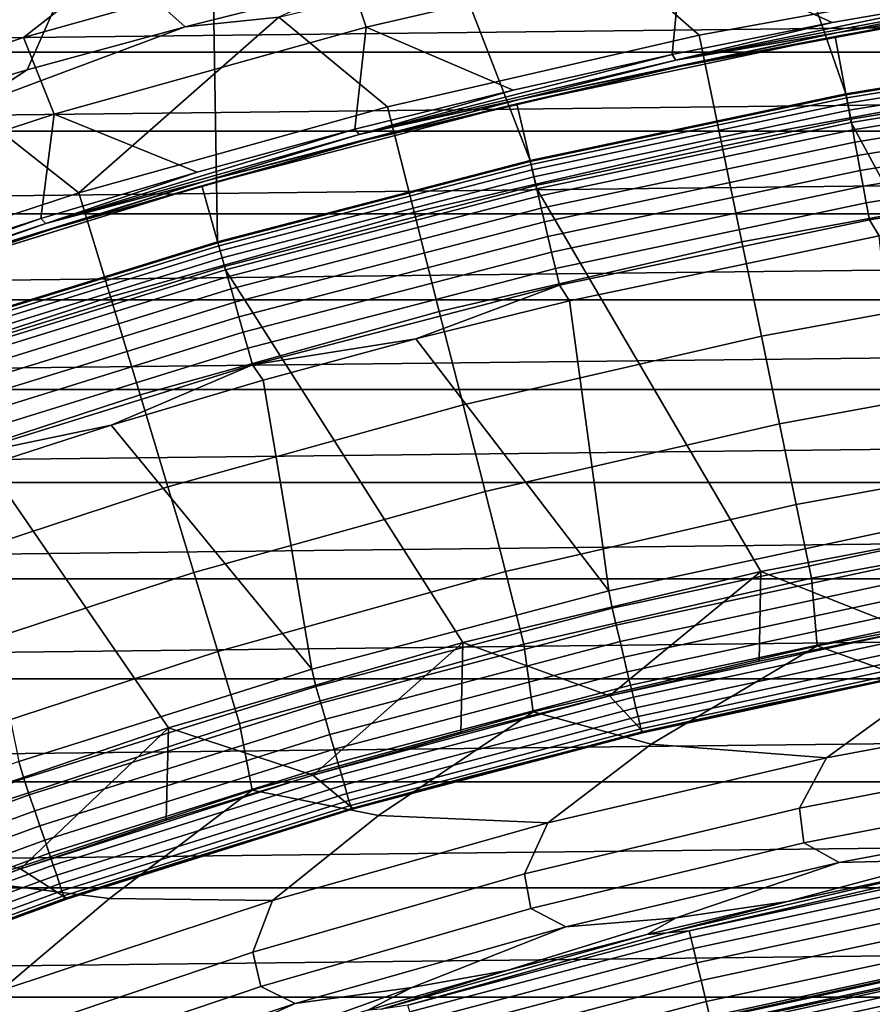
# Model space of a CAD drawing. Header units: metres. Extents: x -109 to 109, y -342 to 66.
# Tile 329 of 512: x -7.25 to -4.32, y 20.47 to 23.85. Entities that reach past the tile are written whole.
import ezdxf

# ---------------------------------------------------------------- set-up
doc = ezdxf.new("R2010")
doc.units = ezdxf.units.M
doc.layers.add('solid_K_24_62_16_000B91', color=7, linetype='CONTINUOUS')

msp = doc.modelspace()

# ---------------------------------------------------------------- linework, layer by layer
at = {"layer": 'solid_K_24_62_16_000B91'}
for points in [[(-3.315669, 23.769861, 31), (-4.239139, 26.752731, 31), (-5.435644, 26.5355, 31), (-4.41003, 23.591347, 31)], [(-4.41003, 23.591347, 31), (-5.435644, 26.5355, 31), (-6.621192, 26.264782, 31), (-5.494714, 23.362534, 31)], [(-6.567932, 23.083811, 31), (-6.621192, 26.264782, 31), (-7.7934, 25.941124, 31), (-7.62691, 22.75588, 31)], [(-6.567932, 23.083811, 31), (-5.494714, 23.362534, 31), (-6.621192, 26.264782, 31)], [(-8.082023, 24.192802, -21.916111), (-7.100851, 24.487267, -21.919735), (-7.021311, 24.127316, -22.233807), (-7.991947, 23.839247, -22.224888)], [(-5.641687, 24.449286, 41.055355), (-6.147325, 24.088646, 39.925716), (-7.234944, 23.784618, 39.925716), (-6.744432, 24.168344, 41.055355)], [(-7.021311, 24.127316, -22.233807), (-6.039281, 24.37826, -22.241505), (-6.133109, 23.958475, -22.537674), (-6.679476, 23.821684, -22.530844)], [(-6.147325, 24.088646, 39.925716), (-5.04702, 24.342968, 39.925716), (-4.973116, 24.070366, 38.807678), (-6.05745, 23.820614, 38.807678)], [(-3.832147, 23.991215, -22.877867), (-4.913613, 23.79328, -22.877867), (-5.283278, 24.115168, -22.569874), (-4.198576, 24.32748, -22.569874)], [(-3.905017, 23.932564, 37.711193), (-4.456912, 23.835953, 37.711193), (-4.973116, 24.070366, 38.807678), (-3.878589, 24.270782, 38.807678)], [(-8.429163, 23.824364, 42.19429), (-7.340641, 24.181938, 42.19429), (-6.744432, 24.168344, 41.055355), (-7.833305, 23.837692, 41.055355)], [(-6.744432, 24.168344, 41.055355), (-7.234944, 23.784618, 39.925716), (-8.307634, 23.431511, 39.925716), (-7.833305, 23.837692, 41.055355)], [(-7.991947, 23.839247, -22.224888), (-7.021311, 24.127316, -22.233807), (-7.222397, 23.67338, -22.523458), (-7.761428, 23.513708, -22.515541)], [(-7.021311, 24.127316, -22.233807), (-6.679476, 23.821684, -22.530844), (-7.222397, 23.67338, -22.523458)], [(-4.913613, 23.79328, -22.877867), (-5.985016, 23.546619, -22.877867), (-6.35739, 23.854515, -22.569874), (-5.283278, 24.115168, -22.569874)], [(-7.234944, 23.784618, 39.925716), (-6.147325, 24.088646, 39.925716), (-6.05745, 23.820614, 38.807678), (-7.129369, 23.522041, 38.807678)], [(-5.006427, 23.726618, 37.711193), (-5.55327, 23.604616, 37.711193), (-6.05745, 23.820614, 38.807678), (-4.973116, 24.070366, 38.807678)], [(-4.456912, 23.835953, 37.711193), (-5.006427, 23.726618, 37.711193), (-4.973116, 24.070366, 38.807678)], [(11.109184, 23.99408, 84.926178), (-11.109193, 23.994074, 84.926178), (-11.65398, 23.734957, 84.926178)], [(11.653972, 23.734961, 84.926178), (11.109184, 23.99408, 84.926178), (-11.65398, 23.734957, 84.926178)], [(-3.773372, 23.623285, -23.208817), (-4.838252, 23.428387, -23.208817), (-4.913613, 23.79328, -22.877867), (-3.832147, 23.991215, -22.877867)], [(-4.447, 23.787901, 34.900002), (-3.343248, 23.967951, 34.900002), (-3.301771, 23.67083, 34.599998), (-4.391842, 23.493015, 34.599998)], [(-4.446735, 23.787951, 37.401829), (-3.343383, 23.967932, 37.401829), (-3.343248, 23.967951, 34.900002), (-4.447, 23.787901, 34.900002)], [(-3.880738, 23.889944, 37.480381), (-3.343383, 23.967932, 37.401829), (-4.446735, 23.787951, 37.401829)], [(-3.335487, 23.981504, 37.558521), (-4.436299, 23.802464, 37.558521), (-3.895377, 23.912527, 37.635696)], [(-3.880738, 23.889944, 37.480381), (-4.436299, 23.802464, 37.558521), (-3.335487, 23.981504, 37.558521)], [(-6.679476, 23.821684, -22.530844), (-6.133109, 23.958475, -22.537674), (-6.35739, 23.854515, -22.569874)], [(-4.994114, 23.70742, 37.635696), (-4.456912, 23.835953, 37.711193), (-3.905017, 23.932564, 37.711193)], [(-3.895377, 23.912527, 37.635696), (-4.994114, 23.70742, 37.635696), (-3.905017, 23.932564, 37.711193)], [(-4.436299, 23.802464, 37.558521), (-4.994114, 23.70742, 37.635696), (-3.895377, 23.912527, 37.635696)], [(-3.880738, 23.889944, 37.480381), (-4.446735, 23.787951, 37.401829), (-4.975425, 23.686171, 37.480381)], [(-3.880738, 23.889944, 37.480381), (-4.975425, 23.686171, 37.480381), (-4.436299, 23.802464, 37.558521)], [(-6.679476, 23.821684, -22.530844), (-6.35739, 23.854515, -22.569874), (-7.044164, 23.251741, -22.877867), (-7.418759, 23.546047, -22.569874)], [(-5.985016, 23.546619, -22.877867), (-7.044164, 23.251741, -22.877867), (-6.35739, 23.854515, -22.569874)], [(-4.994114, 23.70742, 37.635696), (-5.006427, 23.726618, 37.711193), (-4.456912, 23.835953, 37.711193)], [(-7.222397, 23.67338, -22.523458), (-6.679476, 23.821684, -22.530844), (-7.418759, 23.546047, -22.569874)], [(-6.097148, 23.470013, 37.711193), (-6.637771, 23.32288, 37.711193), (-7.129369, 23.522041, 38.807678), (-6.05745, 23.820614, 38.807678)], [(-5.55327, 23.604616, 37.711193), (-6.097148, 23.470013, 37.711193), (-6.05745, 23.820614, 38.807678)], [(-4.838252, 23.428387, -23.208817), (-5.893225, 23.185509, -23.208817), (-5.985016, 23.546619, -22.877867), (-4.913613, 23.79328, -22.877867)], [(-4.436299, 23.802464, 37.558521), (-5.527699, 23.57292, 37.558521), (-4.994114, 23.70742, 37.635696)], [(-4.975425, 23.686171, 37.480381), (-5.527699, 23.57292, 37.558521), (-4.436299, 23.802464, 37.558521)], [(-8.307634, 23.431511, 39.925716), (-7.234944, 23.784618, 39.925716), (-7.129369, 23.522041, 38.807678), (-8.186677, 23.175261, 38.807678)], [(-5.540598, 23.557201, 37.401829), (-4.446735, 23.787951, 37.401829), (-4.447, 23.787901, 34.900002), (-5.540596, 23.557203, 34.900002)], [(-4.975425, 23.686171, 37.480381), (-4.446735, 23.787951, 37.401829), (-5.540598, 23.557201, 37.401829)], [(-5.540596, 23.557203, 34.900002), (-4.447, 23.787901, 34.900002), (-4.391842, 23.493015, 34.599998), (-5.471883, 23.265179, 34.599998)], [(-4.409987, 23.591354, 33.5), (-3.315752, 23.76985, 33.5), (-3.315669, 23.769861, 31), (-4.41003, 23.591347, 31)], [(-4.409333, 23.587849, 33.559608), (-3.31526, 23.766319, 33.559608), (-3.315752, 23.76985, 33.5), (-4.409987, 23.591354, 33.5)], [(-3.31526, 23.766319, 33.559608), (-4.409333, 23.587849, 33.559608), (-4.407345, 23.577215, 33.619072), (-3.313765, 23.755604, 33.619072)], [(11.653972, 23.734961, 84.926178), (-11.65398, 23.734957, 84.926178), (-12.192809, 23.463463, 84.926178)], [(12.192801, 23.463469, 84.926178), (11.653972, 23.734961, 84.926178), (-12.192809, 23.463463, 84.926178)], [(-6.082222, 23.451855, 37.635696), (-5.55327, 23.604616, 37.711193), (-5.006427, 23.726618, 37.711193)], [(-4.994114, 23.70742, 37.635696), (-6.082222, 23.451855, 37.635696), (-5.006427, 23.726618, 37.711193)], [(-3.313765, 23.755604, 33.619072), (-4.407345, 23.577215, 33.619072), (-4.404053, 23.559605, 33.676792), (-3.31129, 23.737862, 33.676792)], [(-3.31129, 23.737862, 33.676792), (-4.404053, 23.559605, 33.676792), (-4.399506, 23.535278, 33.731934), (-3.307871, 23.71335, 33.731934)], [(-5.527699, 23.57292, 37.558521), (-6.082222, 23.451855, 37.635696), (-4.994114, 23.70742, 37.635696)], [(-3.307871, 23.71335, 33.731934), (-4.399506, 23.535278, 33.731934), (-4.393769, 23.504589, 33.783684), (-3.303558, 23.682428, 33.783684)], [(-7.761428, 23.513708, -22.515541), (-7.222397, 23.67338, -22.523458), (-7.418759, 23.546047, -22.569874)], [(-4.975425, 23.686171, 37.480381), (-5.540598, 23.557201, 37.401829), (-6.05958, 23.432264, 37.480381)], [(-4.975425, 23.686171, 37.480381), (-6.05958, 23.432264, 37.480381), (-5.527699, 23.57292, 37.558521)], [(-3.303558, 23.682428, 33.783684), (-4.393769, 23.504589, 33.783684), (-4.386927, 23.467987, 33.831291), (-3.298413, 23.64555, 33.831291)], [(-3.667915, 22.148336, 34.599998), (-4.391842, 23.493015, 34.599998), (-3.301771, 23.67083, 34.599998)], [(-3.298413, 23.64555, 33.831291), (-4.386927, 23.467987, 33.831291), (-4.379079, 23.426006, 33.874054), (-3.292513, 23.603251, 33.874054)], [(-6.082222, 23.451855, 37.635696), (-6.097148, 23.470013, 37.711193), (-5.55327, 23.604616, 37.711193)], [(-5.494812, 23.362514, 33.5), (-4.409987, 23.591354, 33.5), (-4.41003, 23.591347, 31), (-5.494714, 23.362534, 31)], [(-5.493997, 23.359041, 33.559608), (-4.409333, 23.587849, 33.559608), (-4.409987, 23.591354, 33.5), (-5.494812, 23.362514, 33.5)], [(-3.717837, 23.275633, -23.561533), (-4.767046, 23.083601, -23.561533), (-4.838252, 23.428387, -23.208817), (-3.773372, 23.623285, -23.208817)], [(-3.292513, 23.603251, 33.874054), (-4.379079, 23.426006, 33.874054), (-4.370341, 23.379259, 33.911354), (-3.285943, 23.55615, 33.911354)], [(-6.622639, 23.276182, 37.401829), (-5.540598, 23.557201, 37.401829), (-5.540596, 23.557203, 34.900002), (-6.622418, 23.276245, 34.900002)], [(-6.05958, 23.432264, 37.480381), (-5.540598, 23.557201, 37.401829), (-6.622639, 23.276182, 37.401829)], [(-6.622418, 23.276245, 34.900002), (-5.540596, 23.557203, 34.900002), (-5.471883, 23.265179, 34.599998), (-6.540298, 22.987698, 34.599998)], [(-5.527699, 23.57292, 37.558521), (-6.607371, 23.293362, 37.558521), (-6.082222, 23.451855, 37.635696)], [(-6.05958, 23.432264, 37.480381), (-6.607371, 23.293362, 37.558521), (-5.527699, 23.57292, 37.558521)], [(-4.409333, 23.587849, 33.559608), (-5.493997, 23.359041, 33.559608), (-5.49152, 23.348511, 33.619072), (-4.407345, 23.577215, 33.619072)], [(-4.407345, 23.577215, 33.619072), (-5.49152, 23.348511, 33.619072), (-5.487418, 23.331072, 33.676792), (-4.404053, 23.559605, 33.676792)], [(-4.404053, 23.559605, 33.676792), (-5.487418, 23.331072, 33.676792), (-5.481752, 23.30698, 33.731934), (-4.399506, 23.535278, 33.731934)], [(-7.044164, 23.251741, -22.877867), (-8.088886, 22.909248, -22.877867), (-7.418759, 23.546047, -22.569874)], [(-5.893225, 23.185509, -23.208817), (-6.93613, 22.895153, -23.208817), (-7.044164, 23.251741, -22.877867), (-5.985016, 23.546619, -22.877867)], [(-4.399506, 23.535278, 33.731934), (-5.481752, 23.30698, 33.731934), (-5.474604, 23.27659, 33.783684), (-4.393769, 23.504589, 33.783684)], [(-3.285943, 23.55615, 33.911354), (-4.370341, 23.379259, 33.911354), (-4.360839, 23.32843, 33.942642), (-3.278799, 23.504938, 33.942642)], [(-7.17485, 23.163296, 37.711193), (-7.708099, 22.991344, 37.711193), (-8.186677, 23.175261, 38.807678), (-7.129369, 23.522041, 38.807678)], [(-6.637771, 23.32288, 37.711193), (-7.17485, 23.163296, 37.711193), (-7.129369, 23.522041, 38.807678)], [(-4.393769, 23.504589, 33.783684), (-5.474604, 23.27659, 33.783684), (-5.466079, 23.240343, 33.831291), (-4.386927, 23.467987, 33.831291)], [(-3.667915, 22.148336, 34.599998), (-4.702084, 21.952063, 34.599998), (-5.471883, 23.265179, 34.599998), (-4.391842, 23.493015, 34.599998)], [(-3.278799, 23.504938, 33.942642), (-4.360839, 23.32843, 33.942642), (-4.350714, 23.274261, 33.967464), (-3.271185, 23.450359, 33.967464)], [(12.192801, 23.463469, 84.926178), (-12.192809, 23.463463, 84.926178), (-12.725256, 23.179804, 84.926178)], [(12.725247, 23.17981, 84.926178), (12.192801, 23.463469, 84.926178), (-12.725256, 23.179804, 84.926178)], [(-7.157385, 23.146378, 37.635696), (-6.637771, 23.32288, 37.711193), (-6.097148, 23.470013, 37.711193)], [(-6.082222, 23.451855, 37.635696), (-7.157385, 23.146378, 37.635696), (-6.097148, 23.470013, 37.711193)], [(-4.386927, 23.467987, 33.831291), (-5.466079, 23.240343, 33.831291), (-5.456301, 23.198769, 33.874054), (-4.379079, 23.426006, 33.874054)], [(-6.607371, 23.293362, 37.558521), (-7.157385, 23.146378, 37.635696), (-6.082222, 23.451855, 37.635696)], [(-6.05958, 23.432264, 37.480381), (-6.622639, 23.276182, 37.401829), (-7.13091, 23.128763, 37.480381)], [(-6.05958, 23.432264, 37.480381), (-7.13091, 23.128763, 37.480381), (-6.607371, 23.293362, 37.558521)], [(-4.767046, 23.083601, -23.561533), (-5.806493, 22.844299, -23.561533), (-5.893225, 23.185509, -23.208817), (-4.838252, 23.428387, -23.208817)], [(-4.379079, 23.426006, 33.874054), (-5.456301, 23.198769, 33.874054), (-5.445413, 23.152475, 33.911354), (-4.370341, 23.379259, 33.911354)], [(-3.271185, 23.450359, 33.967464), (-4.350714, 23.274261, 33.967464), (-4.340112, 23.217546, 33.985455), (-3.263214, 23.393213, 33.985455)], [(-3.263214, 23.393213, 33.985455), (-4.340112, 23.217546, 33.985455), (-4.329188, 23.159109, 33.996353), (-3.255001, 23.334335, 33.996353)], [(-6.567911, 23.083817, 33.5), (-5.494812, 23.362514, 33.5), (-5.494714, 23.362534, 31), (-6.567932, 23.083811, 31)], [(-6.566936, 23.080385, 33.559608), (-5.493997, 23.359041, 33.559608), (-5.494812, 23.362514, 33.5), (-6.567911, 23.083817, 33.5)], [(-5.493997, 23.359041, 33.559608), (-6.566936, 23.080385, 33.559608), (-6.563975, 23.069981, 33.619072), (-5.49152, 23.348511, 33.619072)], [(-4.370341, 23.379259, 33.911354), (-5.445413, 23.152475, 33.911354), (-5.433574, 23.10214, 33.942642), (-4.360839, 23.32843, 33.942642)], [(-7.157385, 23.146378, 37.635696), (-7.17485, 23.163296, 37.711193), (-6.637771, 23.32288, 37.711193)], [(-5.49152, 23.348511, 33.619072), (-6.563975, 23.069981, 33.619072), (-6.559072, 23.05275, 33.676792), (-5.487418, 23.331072, 33.676792)], [(-5.487418, 23.331072, 33.676792), (-6.559072, 23.05275, 33.676792), (-6.5523, 23.028946, 33.731934), (-5.481752, 23.30698, 33.731934)], [(-4.360839, 23.32843, 33.942642), (-5.433574, 23.10214, 33.942642), (-5.420957, 23.048496, 33.967464), (-4.350714, 23.274261, 33.967464)], [(-4.329188, 23.159109, 33.996353), (-4.296074, 23.103971, 34), (-3.225633, 23.277565, 34), (-3.255001, 23.334335, 33.996353)], [(-6.607371, 23.293362, 37.558521), (-7.673023, 22.96438, 37.558521), (-7.157385, 23.146378, 37.635696)], [(-7.13091, 23.128763, 37.480381), (-7.673023, 22.96438, 37.558521), (-6.607371, 23.293362, 37.558521)], [(-5.481752, 23.30698, 33.731934), (-6.5523, 23.028946, 33.731934), (-6.543756, 22.998917, 33.783684), (-5.474604, 23.27659, 33.783684)], [(-7.690763, 22.945417, 34.900002), (-6.622418, 23.276245, 34.900002), (-6.540298, 22.987698, 34.599998), (-7.595408, 22.660971, 34.599998)], [(-7.690547, 22.94549, 37.401829), (-6.622639, 23.276182, 37.401829), (-6.622418, 23.276245, 34.900002), (-7.690763, 22.945417, 34.900002)], [(-7.13091, 23.128763, 37.480381), (-6.622639, 23.276182, 37.401829), (-7.690547, 22.94549, 37.401829)], [(-5.474604, 23.27659, 33.783684), (-6.543756, 22.998917, 33.783684), (-6.533566, 22.963102, 33.831291), (-5.466079, 23.240343, 33.831291)], [(-4.702084, 21.952063, 34.599998), (-5.725421, 21.707645, 34.599998), (-6.540298, 22.987698, 34.599998), (-5.471883, 23.265179, 34.599998)], [(-4.350714, 23.274261, 33.967464), (-5.420957, 23.048496, 33.967464), (-5.407747, 22.992331, 33.985455), (-4.340112, 23.217546, 33.985455)], [(-3.665743, 22.949509, -23.93474), (-4.700252, 22.760168, -23.93474), (-4.767046, 23.083601, -23.561533), (-3.717837, 23.275633, -23.561533)], [(-6.93613, 22.895153, -23.208817), (-7.96483, 22.557913, -23.208817), (-8.088886, 22.909248, -22.877867), (-7.044164, 23.251741, -22.877867)], [(-5.466079, 23.240343, 33.831291), (-6.533566, 22.963102, 33.831291), (-6.521878, 22.922024, 33.874054), (-5.456301, 23.198769, 33.874054)], [(-5.806493, 22.844299, -23.561533), (-6.83405, 22.558216, -23.561533), (-6.93613, 22.895153, -23.208817), (-5.893225, 23.185509, -23.208817)], [(-5.456301, 23.198769, 33.874054), (-6.521878, 22.922024, 33.874054), (-6.508864, 22.876284, 33.911354), (-5.445413, 23.152475, 33.911354)], [(-4.340112, 23.217546, 33.985455), (-5.407747, 22.992331, 33.985455), (-5.394136, 22.934462, 33.996353), (-4.329188, 23.159109, 33.996353)], [(12.725247, 23.17981, 84.926178), (-12.725256, 23.179804, 84.926178), (-13.25114, 22.884083, 84.926178)], [(13.251131, 22.884089, 84.926178), (12.725247, 23.17981, 84.926178), (-13.25114, 22.884083, 84.926178)], [(-8.217315, 22.791636, 37.635696), (-7.708099, 22.991344, 37.711193), (-7.17485, 23.163296, 37.711193)], [(-7.157385, 23.146378, 37.635696), (-8.217315, 22.791636, 37.635696), (-7.17485, 23.163296, 37.711193)], [(-5.445413, 23.152475, 33.911354), (-6.508864, 22.876284, 33.911354), (-6.494713, 22.826548, 33.942642), (-5.433574, 23.10214, 33.942642)], [(-5.394136, 22.934462, 33.996353), (-5.359055, 22.880785, 34), (-4.296074, 23.103971, 34), (-4.329188, 23.159109, 33.996353)], [(-7.673023, 22.96438, 37.558521), (-8.217315, 22.791636, 37.635696), (-7.157385, 23.146378, 37.635696)], [(-7.13091, 23.128763, 37.480381), (-7.690547, 22.94549, 37.401829), (-8.187148, 22.776308, 37.480381)], [(-7.13091, 23.128763, 37.480381), (-8.187148, 22.776308, 37.480381), (-7.673023, 22.96438, 37.558521)], [(-7.626993, 22.755856, 33.5), (-6.567911, 23.083817, 33.5), (-6.567932, 23.083811, 31), (-7.62691, 22.75588, 31)], [(-7.625861, 22.752474, 33.559608), (-6.566936, 23.080385, 33.559608), (-6.567911, 23.083817, 33.5), (-7.626993, 22.755856, 33.5)], [(-5.433574, 23.10214, 33.942642), (-6.494713, 22.826548, 33.942642), (-6.479632, 22.773546, 33.967464), (-5.420957, 23.048496, 33.967464)], [(-4.700252, 22.760168, -23.93474), (-5.725134, 22.52422, -23.93474), (-5.806493, 22.844299, -23.561533), (-4.767046, 23.083601, -23.561533)], [(-4.192584, 22.105932, 34), (-4.296074, 23.103971, 34), (-5.359055, 22.880785, 34), (-5.224063, 21.885136, 34)], [(-6.566936, 23.080385, 33.559608), (-7.625861, 22.752474, 33.559608), (-7.622423, 22.742216, 33.619072), (-6.563975, 23.069981, 33.619072)], [(-6.563975, 23.069981, 33.619072), (-7.622423, 22.742216, 33.619072), (-7.61673, 22.725231, 33.676792), (-6.559072, 23.05275, 33.676792)], [(-6.559072, 23.05275, 33.676792), (-7.61673, 22.725231, 33.676792), (-7.608865, 22.701765, 33.731934), (-6.5523, 23.028946, 33.731934)], [(-6.5523, 23.028946, 33.731934), (-7.608865, 22.701765, 33.731934), (-7.598943, 22.672163, 33.783684), (-6.543756, 22.998917, 33.783684)], [(-5.420957, 23.048496, 33.967464), (-6.479632, 22.773546, 33.967464), (-6.463842, 22.718048, 33.985455), (-5.407747, 22.992331, 33.985455)], [(-6.543756, 22.998917, 33.783684), (-7.598943, 22.672163, 33.783684), (-7.58711, 22.636858, 33.831291), (-6.533566, 22.963102, 33.831291)], [(-5.725421, 21.707645, 34.599998), (-6.736929, 21.415323, 34.599998), (-7.595408, 22.660971, 34.599998), (-6.540298, 22.987698, 34.599998)], [(-5.407747, 22.992331, 33.985455), (-6.463842, 22.718048, 33.985455), (-6.447574, 22.66087, 33.996353), (-5.394136, 22.934462, 33.996353)], [(-6.533566, 22.963102, 33.831291), (-7.58711, 22.636858, 33.831291), (-7.573537, 22.596363, 33.874054), (-6.521878, 22.922024, 33.874054)], [(-3.617278, 22.646091, -24.327097), (-4.638109, 22.459255, -24.327097), (-4.700252, 22.760168, -23.93474), (-3.665743, 22.949509, -23.93474)], [(-6.521878, 22.922024, 33.874054), (-7.573537, 22.596363, 33.874054), (-7.558424, 22.551271, 33.911354), (-6.508864, 22.876284, 33.911354)], [(-5.394136, 22.934462, 33.996353), (-6.447574, 22.66087, 33.996353), (-5.886876, 22.750706, 34)], [(-5.394136, 22.934462, 33.996353), (-5.886876, 22.750706, 34), (-5.359055, 22.880785, 34)], [(13.251131, 22.884089, 84.926178), (-13.25114, 22.884083, 84.926178), (-13.770153, 22.576464, 84.926178)], [(13.770144, 22.576469, 84.926178), (13.251131, 22.884089, 84.926178), (-13.770153, 22.576464, 84.926178)], [(-6.83405, 22.558216, -23.561533), (-7.847611, 22.225939, -23.561533), (-7.96483, 22.557913, -23.208817), (-6.93613, 22.895153, -23.208817)], [(-5.224063, 21.885136, 34), (-5.359055, 22.880785, 34), (-5.886876, 22.750706, 34)], [(-6.508864, 22.876284, 33.911354), (-7.558424, 22.551271, 33.911354), (-7.541992, 22.502243, 33.942642), (-6.494713, 22.826548, 33.942642)], [(-6.494713, 22.826548, 33.942642), (-7.541992, 22.502243, 33.942642), (-7.524479, 22.449993, 33.967464), (-6.479632, 22.773546, 33.967464)], [(-5.725134, 22.52422, -23.93474), (-6.738293, 22.242146, -23.93474), (-6.83405, 22.558216, -23.561533), (-5.806493, 22.844299, -23.561533)], [(-6.479632, 22.773546, 33.967464), (-7.524479, 22.449993, 33.967464), (-7.506143, 22.395287, 33.985455), (-6.463842, 22.718048, 33.985455)], [(-6.447574, 22.66087, 33.996353), (-6.411529, 22.608452, 34), (-5.886876, 22.750706, 34)], [(-5.224063, 21.885136, 34), (-5.886876, 22.750706, 34), (-6.411529, 22.608452, 34), (-6.244021, 21.616247, 34)], [(-4.638109, 22.459255, -24.327097), (-5.649441, 22.226425, -24.327097), (-5.725134, 22.52422, -23.93474), (-4.700252, 22.760168, -23.93474)], [(-6.463842, 22.718048, 33.985455), (-7.506143, 22.395287, 33.985455), (-7.487251, 22.338919, 33.996353), (-6.447574, 22.66087, 33.996353)], [(-6.736929, 21.415323, 34.599998), (-7.733439, 21.07597, 34.599998), (-8.633717, 22.286076, 34.599998), (-7.595408, 22.660971, 34.599998)], [(-6.447574, 22.66087, 33.996353), (-7.487251, 22.338919, 33.996353), (-6.932966, 22.454039, 34)], [(-6.447574, 22.66087, 33.996353), (-6.932966, 22.454039, 34), (-6.411529, 22.608452, 34)], [(-3.572616, 22.366472, -24.737186), (-4.580842, 22.181942, -24.737186), (-4.638109, 22.459255, -24.327097), (-3.617278, 22.646091, -24.327097)], [(-6.244021, 21.616247, 34), (-6.411529, 22.608452, 34), (-6.932966, 22.454039, 34)], [(13.770144, 22.576469, 84.926178), (-13.770153, 22.576464, 84.926178), (-14.282001, 22.25713, 84.926178)], [(14.281992, 22.257135, 84.926178), (13.770144, 22.576469, 84.926178), (-14.282001, 22.25713, 84.926178)], [(-6.738293, 22.242146, -23.93474), (-7.737653, 21.914524, -23.93474), (-7.847611, 22.225939, -23.561533), (-6.83405, 22.558216, -23.561533)], [(-5.649441, 22.226425, -24.327097), (-6.649205, 21.94808, -24.327097), (-6.738293, 22.242146, -23.93474), (-5.725134, 22.52422, -23.93474)], [(-7.487251, 22.338919, 33.996353), (-7.450492, 22.287666, 34), (-6.932966, 22.454039, 34)], [(-6.244021, 21.616247, 34), (-6.932966, 22.454039, 34), (-7.450492, 22.287666, 34), (-7.25052, 21.299761, 34)], [(-4.580842, 22.181942, -24.737186), (-5.579687, 21.951988, -24.737186), (-5.649441, 22.226425, -24.327097), (-4.638109, 22.459255, -24.327097)], [(-4.580842, 22.181942, -24.737186), (-3.572616, 22.366472, -24.737186), (-3.531919, 22.111662, -25.16353), (-4.528658, 21.929234, -25.16353)], [(14.281992, 22.257135, 84.926178), (-14.282001, 22.25713, 84.926178), (-14.786502, 21.926186, 84.926178)], [(14.786493, 21.926191, 84.926178), (14.281992, 22.257135, 84.926178), (-14.786502, 21.926186, 84.926178)], [(-6.649205, 21.94808, -24.327097), (-7.635352, 21.62479, -24.327097), (-7.737653, 21.914524, -23.93474), (-6.738293, 22.242146, -23.93474)], [(-5.579687, 21.951988, -24.737186), (-6.567106, 21.67708, -24.737186), (-6.649205, 21.94808, -24.327097), (-5.649441, 22.226425, -24.327097)], [(-5.579687, 21.951988, -24.737186), (-4.580842, 22.181942, -24.737186), (-4.528658, 21.929234, -25.16353), (-5.516123, 21.701899, -25.16353)], [(-4.192153, 21.749674, 34.900002), (-4.702084, 21.952063, 34.599998), (-3.667915, 22.148336, 34.599998)], [(-5.21287, 21.825846, 34.003647), (-4.184114, 22.046196, 34.003647), (-4.192584, 22.105932, 34), (-5.224063, 21.885136, 34)], [(-4.508585, 21.696478, -25.604593), (-4.528658, 21.929234, -25.16353), (-3.531919, 22.111662, -25.16353), (-3.52348, 21.878061, -25.604593)], [(-4.184114, 22.046196, 34.003647), (-5.21287, 21.825846, 34.003647), (-5.19906, 21.768024, 34.014545), (-4.173029, 21.987791, 34.014545)], [(-4.173029, 21.987791, 34.014545), (-5.19906, 21.768024, 34.014545), (-5.185656, 21.711903, 34.032536), (-4.162271, 21.931103, 34.032536)], [(-6.567106, 21.67708, -24.737186), (-7.541077, 21.357782, -24.737186), (-7.635352, 21.62479, -24.327097), (-6.649205, 21.94808, -24.327097)], [(-6.567106, 21.67708, -24.737186), (-5.579687, 21.951988, -24.737186), (-5.516123, 21.701899, -25.16353), (-6.492292, 21.430122, -25.16353)], [(-5.221963, 21.52565, 34.900002), (-5.725421, 21.707645, 34.599998), (-4.702084, 21.952063, 34.599998)], [(-5.221963, 21.52565, 34.900002), (-4.702084, 21.952063, 34.599998), (-4.708392, 21.643787, 34.900002)], [(-4.708392, 21.643787, 34.900002), (-4.702084, 21.952063, 34.599998), (-4.192153, 21.749674, 34.900002)], [(14.786493, 21.926191, 84.926178), (-14.786502, 21.926186, 84.926178), (-15.283264, 21.583897, 84.926178)], [(15.283257, 21.583902, 84.926178), (14.786493, 21.926191, 84.926178), (-15.283264, 21.583897, 84.926178)], [(-5.484478, 21.470562, -25.604593), (-5.516123, 21.701899, -25.16353), (-4.528658, 21.929234, -25.16353), (-4.508585, 21.696478, -25.604593)], [(-4.162271, 21.931103, 34.032536), (-5.185656, 21.711903, 34.032536), (-5.172854, 21.658304, 34.057358), (-4.151995, 21.876963, 34.057358)], [(-6.230167, 21.557518, 34.003647), (-5.21287, 21.825846, 34.003647), (-5.224063, 21.885136, 34), (-6.244021, 21.616247, 34)], [(-4.151995, 21.876963, 34.057358), (-5.172854, 21.658304, 34.057358), (-5.160842, 21.608009, 34.088646), (-4.142354, 21.82616, 34.088646)], [(-4.133626, 21.562229, -26.058783), (-4.508585, 21.696478, -25.604593), (-3.52348, 21.878061, -25.604593)], [(-5.21287, 21.825846, 34.003647), (-6.230167, 21.557518, 34.003647), (-6.213662, 21.500406, 34.014545), (-5.19906, 21.768024, 34.014545)], [(-4.142354, 21.82616, 34.088646), (-5.160842, 21.608009, 34.088646), (-5.149795, 21.561754, 34.125946), (-4.133486, 21.779438, 34.125946)], [(-5.19906, 21.768024, 34.014545), (-6.213662, 21.500406, 34.014545), (-6.197642, 21.444977, 34.032536), (-5.185656, 21.711903, 34.032536)], [(-4.133486, 21.779438, 34.125946), (-5.149795, 21.561754, 34.125946), (-5.139873, 21.520214, 34.168709), (-4.125523, 21.73748, 34.168709)], [(-5.222034, 21.525633, 37.599998), (-4.191979, 21.749708, 37.599998), (-4.097152, 21.615118, 37.75), (-5.104568, 21.399612, 37.75)], [(-4.191979, 21.749708, 37.599998), (-5.222034, 21.525633, 37.599998), (-4.708392, 21.643787, 34.900002), (-4.192153, 21.749674, 34.900002)], [(-4.125523, 21.73748, 34.168709), (-5.139873, 21.520214, 34.168709), (-5.131223, 21.483997, 34.216316), (-4.11858, 21.700895, 34.216316)], [(-6.240236, 21.252811, 34.900002), (-6.736929, 21.415323, 34.599998), (-5.725421, 21.707645, 34.599998)], [(-6.449165, 21.200773, -25.604593), (-6.492292, 21.430122, -25.16353), (-5.516123, 21.701899, -25.16353), (-5.484478, 21.470562, -25.604593)], [(-6.240236, 21.252811, 34.900002), (-5.725421, 21.707645, 34.599998), (-5.732595, 21.395323, 34.900002)], [(-5.185656, 21.711903, 34.032536), (-6.197642, 21.444977, 34.032536), (-6.182343, 21.392036, 34.057358), (-5.172854, 21.658304, 34.057358)], [(-5.732595, 21.395323, 34.900002), (-5.725421, 21.707645, 34.599998), (-5.221963, 21.52565, 34.900002)], [(-4.11858, 21.700895, 34.216316), (-5.131223, 21.483997, 34.216316), (-5.123971, 21.45363, 34.268066), (-4.112758, 21.670223, 34.268066)], [(-7.541077, 21.357782, -24.737186), (-6.567106, 21.67708, -24.737186), (-6.492292, 21.430122, -25.16353), (-7.455166, 21.114462, -25.16353)], [(-5.079416, 21.359215, -26.058783), (-5.484478, 21.470562, -25.604593), (-4.508585, 21.696478, -25.604593)], [(-4.112758, 21.670223, 34.268066), (-5.123971, 21.45363, 34.268066), (-5.118221, 21.42956, 34.323208), (-4.108144, 21.645908, 34.323208)], [(-4.476864, 21.312273, -26.524464), (-5.079416, 21.359215, -26.058783), (-4.508585, 21.696478, -25.604593), (-4.133626, 21.562229, -26.058783)], [(-5.172854, 21.658304, 34.057358), (-6.182343, 21.392036, 34.057358), (-6.167986, 21.34236, 34.088646), (-5.160842, 21.608009, 34.088646)], [(-5.222034, 21.525633, 37.599998), (-5.221963, 21.52565, 34.900002), (-4.708392, 21.643787, 34.900002)], [(-4.108144, 21.645908, 34.323208), (-5.118221, 21.42956, 34.323208), (-5.114059, 21.412136, 34.380928), (-4.104804, 21.628309, 34.380928)], [(-7.233769, 21.241802, 34.003647), (-6.230167, 21.557518, 34.003647), (-6.244021, 21.616247, 34), (-7.25052, 21.299761, 34)], [(-5.160842, 21.608009, 34.088646), (-6.167986, 21.34236, 34.088646), (-6.154783, 21.296673, 34.125946), (-5.149795, 21.561754, 34.125946)], [(-4.104804, 21.628309, 34.380928), (-5.114059, 21.412136, 34.380928), (-5.111546, 21.401611, 34.440392), (-4.102786, 21.61768, 34.440392)], [(-4.102786, 21.61768, 34.440392), (-5.111546, 21.401611, 34.440392), (-4.163528, 21.60243, 34.5)], [(-5.111546, 21.401611, 34.440392), (-4.676437, 21.497231, 34.5), (-4.163528, 21.60243, 34.5)], [(-5.104568, 21.399612, 37.75), (-4.097152, 21.615118, 37.75), (-4.163528, 21.60243, 34.5), (-4.676437, 21.497231, 34.5)], [(15.283257, 21.583902, 84.926178), (-15.283264, 21.583897, 84.926178), (-15.772194, 21.230322, 84.926178)], [(15.772186, 21.230328, 84.926178), (15.283257, 21.583902, 84.926178), (-15.772194, 21.230322, 84.926178)], [(-6.230167, 21.557518, 34.003647), (-7.233769, 21.241802, 34.003647), (-7.214605, 21.185528, 34.014545), (-6.213662, 21.500406, 34.014545)], [(-5.149795, 21.561754, 34.125946), (-6.154783, 21.296673, 34.125946), (-6.142925, 21.255644, 34.168709), (-5.139873, 21.520214, 34.168709)], [(-3.511014, 21.492512, -26.524464), (-4.476864, 21.312273, -26.524464), (-4.133626, 21.562229, -26.058783)], [(-6.213662, 21.500406, 34.014545), (-7.214605, 21.185528, 34.014545), (-7.196005, 21.130909, 34.032536), (-6.197642, 21.444977, 34.032536)], [(-6.240382, 21.252768, 37.599998), (-5.732595, 21.395323, 34.900002), (-5.221963, 21.52565, 34.900002), (-5.222034, 21.525633, 37.599998)], [(-6.240382, 21.252768, 37.599998), (-5.222034, 21.525633, 37.599998), (-5.104568, 21.399612, 37.75), (-6.10079, 21.13718, 37.75)], [(-5.139873, 21.520214, 34.168709), (-6.142925, 21.255644, 34.168709), (-6.132587, 21.219872, 34.216316), (-5.131223, 21.483997, 34.216316)], [(-5.111546, 21.401611, 34.440392), (-5.186697, 21.379854, 34.5), (-5.104568, 21.399612, 37.75), (-4.676437, 21.497231, 34.5)], [(-6.015345, 21.114738, -26.058783), (-6.449165, 21.200773, -25.604593), (-5.484478, 21.470562, -25.604593)], [(-5.131223, 21.483997, 34.216316), (-6.132587, 21.219872, 34.216316), (-6.123919, 21.189878, 34.268066), (-5.123971, 21.45363, 34.268066)], [(-5.433601, 21.088654, -26.524464), (-6.015345, 21.114738, -26.058783), (-5.484478, 21.470562, -25.604593), (-5.079416, 21.359215, -26.058783)], [(-4.569696, 21.139936, -26.999956), (-4.476864, 21.312273, -26.524464), (-3.511014, 21.492512, -26.524464), (-3.616506, 21.323694, -26.999956)], [(-7.400673, 20.887665, -25.604593), (-7.455166, 21.114462, -25.16353), (-6.492292, 21.430122, -25.16353), (-6.449165, 21.200773, -25.604593)], [(-6.197642, 21.444977, 34.032536), (-7.196005, 21.130909, 34.032536), (-7.178241, 21.078743, 34.057358), (-6.182343, 21.392036, 34.057358)], [(-5.123971, 21.45363, 34.268066), (-6.123919, 21.189878, 34.268066), (-6.117048, 21.166103, 34.323208), (-5.118221, 21.42956, 34.323208)], [(-5.118221, 21.42956, 34.323208), (-6.117048, 21.166103, 34.323208), (-6.112074, 21.148893, 34.380928), (-5.114059, 21.412136, 34.380928)], [(-7.244776, 20.931692, 34.900002), (-7.733439, 21.07597, 34.599998), (-6.736929, 21.415323, 34.599998)], [(-7.244776, 20.931692, 34.900002), (-6.736929, 21.415323, 34.599998), (-6.744486, 21.098209, 34.900002)], [(-6.744486, 21.098209, 34.900002), (-6.736929, 21.415323, 34.599998), (-6.240236, 21.252811, 34.900002)], [(-6.240382, 21.252768, 37.599998), (-6.240236, 21.252811, 34.900002), (-5.732595, 21.395323, 34.900002)], [(-5.114059, 21.412136, 34.380928), (-6.112074, 21.148893, 34.380928), (-6.10907, 21.1385, 34.440392), (-5.111546, 21.401611, 34.440392)], [(-5.111546, 21.401611, 34.440392), (-6.10907, 21.1385, 34.440392), (-5.186697, 21.379854, 34.5)], [(-6.10079, 21.13718, 37.75), (-5.104568, 21.399612, 37.75), (-5.186697, 21.379854, 34.5), (-5.694019, 21.250368, 34.5)], [(-6.182343, 21.392036, 34.057358), (-7.178241, 21.078743, 34.057358), (-7.161572, 21.029795, 34.088646), (-6.167986, 21.34236, 34.088646)], [(-6.10907, 21.1385, 34.440392), (-5.694019, 21.250368, 34.5), (-5.186697, 21.379854, 34.5)], [(-6.167986, 21.34236, 34.088646), (-7.161572, 21.029795, 34.088646), (-7.146241, 20.984777, 34.125946), (-6.154783, 21.296673, 34.125946)], [(-4.476864, 21.312273, -26.524464), (-5.433601, 21.088654, -26.524464), (-5.079416, 21.359215, -26.058783)], [(-8.22147, 20.879391, 34.003647), (-7.233769, 21.241802, 34.003647), (-7.25052, 21.299761, 34), (-8.241175, 20.936403, 34)], [(-6.154783, 21.296673, 34.125946), (-7.146241, 20.984777, 34.125946), (-7.132473, 20.944349, 34.168709), (-6.142925, 21.255644, 34.168709)], [(-5.513681, 20.913593, -26.999956), (-5.433601, 21.088654, -26.524464), (-4.476864, 21.312273, -26.524464), (-4.569696, 21.139936, -26.999956)], [(-4.554361, 21.020069, -27.483545), (-4.569696, 21.139936, -26.999956), (-3.616506, 21.323694, -26.999956), (-3.606972, 21.20319, -27.483545)], [(15.772186, 21.230328, 84.926178), (-15.772194, 21.230322, 84.926178), (-16.252853, 20.86578, 84.926178)], [(16.252846, 20.865786, 84.926178), (15.772186, 21.230328, 84.926178), (-16.252853, 20.86578, 84.926178)], [(-7.233769, 21.241802, 34.003647), (-8.22147, 20.879391, 34.003647), (-8.199689, 20.824078, 34.014545), (-7.214605, 21.185528, 34.014545)], [(-7.244581, 20.931759, 37.599998), (-6.744486, 21.098209, 34.900002), (-6.240236, 21.252811, 34.900002), (-6.240382, 21.252768, 37.599998)], [(-7.244581, 20.931759, 37.599998), (-6.240382, 21.252768, 37.599998), (-6.10079, 21.13718, 37.75), (-7.083634, 20.828398, 37.75)], [(-6.142925, 21.255644, 34.168709), (-7.132473, 20.944349, 34.168709), (-7.12047, 20.909101, 34.216316), (-6.132587, 21.219872, 34.216316)], [(-6.10907, 21.1385, 34.440392), (-6.198116, 21.108845, 34.5), (-6.10079, 21.13718, 37.75), (-5.694019, 21.250368, 34.5)], [(-6.939596, 20.829271, -26.058783), (-7.400673, 20.887665, -25.604593), (-6.449165, 21.200773, -25.604593)], [(-6.132587, 21.219872, 34.216316), (-7.12047, 20.909101, 34.216316), (-7.110405, 20.879547, 34.268066), (-6.123919, 21.189878, 34.268066)], [(-6.379279, 20.822107, -26.524464), (-6.939596, 20.829271, -26.058783), (-6.449165, 21.200773, -25.604593), (-6.015345, 21.114738, -26.058783)], [(-3.484861, 21.131218, -27.97349), (-4.43322, 20.952785, -27.97349), (-4.554361, 21.020069, -27.483545), (-3.606972, 21.20319, -27.483545)], [(-7.214605, 21.185528, 34.014545), (-8.199689, 20.824078, 34.014545), (-8.17855, 20.77039, 34.032536), (-7.196005, 21.130909, 34.032536)], [(-6.123919, 21.189878, 34.268066), (-7.110405, 20.879547, 34.268066), (-7.102427, 20.856119, 34.323208), (-6.117048, 21.166103, 34.323208)], [(-6.117048, 21.166103, 34.323208), (-7.102427, 20.856119, 34.323208), (-7.096653, 20.839161, 34.380928), (-6.112074, 21.148893, 34.380928)], [(-7.196005, 21.130909, 34.032536), (-8.17855, 20.77039, 34.032536), (-8.15836, 20.719116, 34.057358), (-7.178241, 21.078743, 34.057358)], [(-6.112074, 21.148893, 34.380928), (-7.096653, 20.839161, 34.380928), (-7.093165, 20.82892, 34.440392), (-6.10907, 21.1385, 34.440392)], [(-6.10907, 21.1385, 34.440392), (-7.093165, 20.82892, 34.440392), (-6.198116, 21.108845, 34.5)], [(-7.083634, 20.828398, 37.75), (-6.10079, 21.13718, 37.75), (-6.198116, 21.108845, 34.5), (-6.698703, 20.955366, 34.5)], [(-5.492583, 20.79464, -27.483545), (-5.513681, 20.913593, -26.999956), (-4.569696, 21.139936, -26.999956), (-4.554361, 21.020069, -27.483545)], [(-4.075424, 20.962568, -28.468019), (-4.43322, 20.952785, -27.97349), (-3.484861, 21.131218, -27.97349)], [(-7.244581, 20.931759, 37.599998), (-7.244776, 20.931692, 34.900002), (-6.744486, 21.098209, 34.900002)], [(-7.093165, 20.82892, 34.440392), (-6.698703, 20.955366, 34.5), (-6.198116, 21.108845, 34.5)], [(-5.433601, 21.088654, -26.524464), (-6.379279, 20.822107, -26.524464), (-6.015345, 21.114738, -26.058783)], [(-7.178241, 21.078743, 34.057358), (-8.15836, 20.719116, 34.057358), (-8.139414, 20.671001, 34.088646), (-7.161572, 21.029795, 34.088646)], [(-7.740849, 20.753355, 34.900002), (-7.733439, 21.07597, 34.599998), (-7.244776, 20.931692, 34.900002)], [(-6.446559, 20.645119, -26.999956), (-6.379279, 20.822107, -26.524464), (-5.433601, 21.088654, -26.524464), (-5.513681, 20.913593, -26.999956)], [(-7.161572, 21.029795, 34.088646), (-8.139414, 20.671001, 34.088646), (-8.12199, 20.626753, 34.125946), (-7.146241, 20.984777, 34.125946)], [(-4.43322, 20.952785, -27.97349), (-5.372578, 20.731812, -27.97349), (-5.492583, 20.79464, -27.483545), (-4.554361, 21.020069, -27.483545)], [(-7.146241, 20.984777, 34.125946), (-8.12199, 20.626753, 34.125946), (-8.106343, 20.587013, 34.168709), (-7.132473, 20.944349, 34.168709)], [(-7.093165, 20.82892, 34.440392), (-7.195496, 20.790018, 34.5), (-7.083634, 20.828398, 37.75), (-6.698703, 20.955366, 34.5)], [(-4.43322, 20.952785, -27.97349), (-4.075424, 20.962568, -28.468019), (-4.611197, 20.81901, -28.956398), (-4.992769, 20.763203, -28.468019)], [(-4.075424, 20.962568, -28.468019), (-4.125477, 20.920677, -28.956398), (-4.611197, 20.81901, -28.956398)], [(-8.23228, 20.563368, 37.599998), (-7.244581, 20.931759, 37.599998), (-7.083634, 20.828398, 37.75), (-8.050945, 20.473942, 37.75)], [(-7.244581, 20.931759, 37.599998), (-8.23228, 20.563368, 37.599998), (-7.740849, 20.753355, 34.900002), (-7.244776, 20.931692, 34.900002)], [(-7.132473, 20.944349, 34.168709), (-8.106343, 20.587013, 34.168709), (-8.0927, 20.552366, 34.216316), (-7.12047, 20.909101, 34.216316)], [(-4.992769, 20.763203, -28.468019), (-5.372578, 20.731812, -27.97349), (-4.43322, 20.952785, -27.97349)], [(-4.948396, 20.718515, -29.41346), (-5.024686, 20.71209, -29.262819), (-4.125477, 20.920677, -28.956398), (-4.033476, 20.927713, -29.262819)], [(-4.611197, 20.81901, -28.956398), (-4.125477, 20.920677, -28.956398), (-5.024686, 20.71209, -29.262819)], [(-4.948396, 20.718515, -29.41346), (-4.033476, 20.927713, -29.262819), (-3.971833, 20.927687, -29.41346)], [(-4.948396, 20.718515, -29.41346), (-3.971833, 20.927687, -29.41346), (-3.967223, 20.903395, -29.565153), (-4.942652, 20.694468, -29.565153)], [(-7.12047, 20.909101, 34.216316), (-8.0927, 20.552366, 34.216316), (-8.081262, 20.523317, 34.268066), (-7.110405, 20.879547, 34.268066)], [(-7.31197, 20.513176, -26.524464), (-7.850376, 20.50337, -26.058783), (-7.400673, 20.887665, -25.604593), (-6.939596, 20.829271, -26.058783)], [(-6.41975, 20.527357, -27.483545), (-6.446559, 20.645119, -26.999956), (-5.513681, 20.913593, -26.999956), (-5.492583, 20.79464, -27.483545)], [(-4.942652, 20.694468, -29.565153), (-3.967223, 20.903395, -29.565153), (-3.960217, 20.866478, -29.714186), (-4.933923, 20.657919, -29.714186)], [(16.252846, 20.865786, 84.926178), (-16.252853, 20.86578, 84.926178), (-16.725183, 20.490314, 84.926178)], [(16.725176, 20.490322, 84.926178), (16.252846, 20.865786, 84.926178), (-16.725183, 20.490314, 84.926178)], [(-7.110405, 20.879547, 34.268066), (-8.081262, 20.523317, 34.268066), (-8.072195, 20.50029, 34.323208), (-7.102427, 20.856119, 34.323208)], [(-7.102427, 20.856119, 34.323208), (-8.072195, 20.50029, 34.323208), (-8.065631, 20.483622, 34.380928), (-7.096653, 20.839161, 34.380928)], [(-4.933923, 20.657919, -29.714186), (-3.960217, 20.866478, -29.714186), (-3.950865, 20.817205, -29.859468), (-4.922272, 20.609138, -29.859468)], [(-7.096653, 20.839161, 34.380928), (-8.065631, 20.483622, 34.380928), (-8.061667, 20.473555, 34.440392), (-7.093165, 20.82892, 34.440392)], [(-7.093165, 20.82892, 34.440392), (-8.061667, 20.473555, 34.440392), (-7.195496, 20.790018, 34.5)], [(-8.050945, 20.473942, 37.75), (-7.083634, 20.828398, 37.75), (-7.195496, 20.790018, 34.5), (-7.688213, 20.612894, 34.5)], [(-7.36645, 20.335054, -26.999956), (-7.31197, 20.513176, -26.524464), (-6.379279, 20.822107, -26.524464), (-6.446559, 20.645119, -26.999956)], [(-6.379279, 20.822107, -26.524464), (-7.31197, 20.513176, -26.524464), (-6.939596, 20.829271, -26.058783)], [(-8.061667, 20.473555, 34.440392), (-7.688213, 20.612894, 34.5), (-7.195496, 20.790018, 34.5)], [(-5.372578, 20.731812, -27.97349), (-6.301029, 20.468748, -27.97349), (-6.41975, 20.527357, -27.483545), (-5.492583, 20.79464, -27.483545)], [(-5.094419, 20.706066, -28.956398), (-4.611197, 20.81901, -28.956398), (-5.024686, 20.71209, -29.262819)], [(-4.992769, 20.763203, -28.468019), (-4.611197, 20.81901, -28.956398), (-5.094419, 20.706066, -28.956398)], [(-4.922272, 20.609138, -29.859468), (-3.950865, 20.817205, -29.859468), (-3.939237, 20.755934, -29.999943), (-4.907785, 20.548481, -29.999943)], [(-5.372578, 20.731812, -27.97349), (-4.992769, 20.763203, -28.468019), (-5.574882, 20.581909, -28.956398), (-5.900466, 20.523714, -28.468019)], [(-4.992769, 20.763203, -28.468019), (-5.094419, 20.706066, -28.956398), (-5.574882, 20.581909, -28.956398)], [(-4.907785, 20.548481, -29.999943), (-3.939237, 20.755934, -29.999943), (-3.925416, 20.683113, -30.134586), (-4.890566, 20.476387, -30.134586)], [(-5.900466, 20.523714, -28.468019), (-6.301029, 20.468748, -27.97349), (-5.372578, 20.731812, -27.97349)], [(-5.914081, 20.463802, -29.41346), (-5.024686, 20.71209, -29.262819), (-4.948396, 20.718515, -29.41346)], [(-5.914081, 20.463802, -29.41346), (-4.948396, 20.718515, -29.41346), (-4.942652, 20.694468, -29.565153), (-5.907216, 20.440048, -29.565153)], [(-5.914081, 20.463802, -29.41346), (-6.004513, 20.449545, -29.262819), (-5.094419, 20.706066, -28.956398), (-5.024686, 20.71209, -29.262819)], [(-5.574882, 20.581909, -28.956398), (-5.094419, 20.706066, -28.956398), (-6.004513, 20.449545, -29.262819)], [(-5.907216, 20.440048, -29.565153), (-4.942652, 20.694468, -29.565153), (-4.933923, 20.657919, -29.714186), (-5.896783, 20.40395, -29.714186)], [(-5.896783, 20.40395, -29.714186), (-4.933923, 20.657919, -29.714186), (-4.922272, 20.609138, -29.859468), (-5.882859, 20.355768, -29.859468)], [(-4.890566, 20.476387, -30.134586), (-3.925416, 20.683113, -30.134586), (-3.909505, 20.599274, -30.262415), (-4.870742, 20.393387, -30.262415)], [(-7.333995, 20.218756, -27.483545), (-7.36645, 20.335054, -26.999956), (-6.446559, 20.645119, -26.999956), (-6.41975, 20.527357, -27.483545)], [(-4.950938, 20.408043, -33), (-3.974277, 20.620502, -33), (-3.974276, 20.620502, -63), (-4.950937, 20.408043, -63)], [(-4.949327, 20.401405, -32.834843), (-3.972983, 20.613794, -32.834843), (-3.974277, 20.620502, -33), (-4.950938, 20.408043, -33)], [(-3.972424, 20.610891, -63.279659), (-4.94863, 20.398531, -63.279659), (-4.950937, 20.408043, -63), (-3.974276, 20.620502, -63)], [(-5.882859, 20.355768, -29.859468), (-4.922272, 20.609138, -29.859468), (-4.907785, 20.548481, -29.999943), (-5.865544, 20.295856, -29.999943)], [(-4.9445, 20.381508, -32.670647), (-3.969109, 20.593691, -32.670647), (-3.972983, 20.613794, -32.834843), (-4.949327, 20.401405, -32.834843)], [(-4.94863, 20.398531, -63.279659), (-3.972424, 20.610891, -63.279659), (-3.966716, 20.58128, -63.563889), (-4.94152, 20.369223, -63.563889)], [(-4.93649, 20.34849, -32.508709), (-3.962679, 20.560329, -32.508709), (-3.969109, 20.593691, -32.670647), (-4.9445, 20.381508, -32.670647)], [(-4.870742, 20.393387, -30.262415), (-3.909505, 20.599274, -30.262415), (-3.891617, 20.505026, -30.382496), (-4.848457, 20.300079, -30.382496)], [(-6.052326, 20.446606, -28.956398), (-5.574882, 20.581909, -28.956398), (-6.004513, 20.449545, -29.262819)], [(-5.900466, 20.523714, -28.468019), (-5.574882, 20.581909, -28.956398), (-6.052326, 20.446606, -28.956398)], [(-4.94152, 20.369223, -63.563889), (-3.966716, 20.58128, -63.563889), (-3.957182, 20.531813, -63.845238), (-4.929643, 20.320267, -63.845238)], [(-4.925352, 20.302576, -32.350132), (-3.953737, 20.513937, -32.350132), (-3.962679, 20.560329, -32.508709), (-4.93649, 20.34849, -32.508709)], [(-6.301029, 20.468748, -27.97349), (-7.216687, 20.164127, -27.97349), (-7.333995, 20.218756, -27.483545), (-6.41975, 20.527357, -27.483545)], [(-6.301029, 20.468748, -27.97349), (-5.900466, 20.523714, -28.468019), (-6.526491, 20.300228, -28.956398), (-6.796762, 20.244564, -28.468019)], [(-5.900466, 20.523714, -28.468019), (-6.052326, 20.446606, -28.956398), (-6.526491, 20.300228, -28.956398)], [(-5.865544, 20.295856, -29.999943), (-4.907785, 20.548481, -29.999943), (-4.890566, 20.476387, -30.134586), (-5.844965, 20.224649, -30.134586)], [(-4.929643, 20.320267, -63.845238), (-3.957182, 20.531813, -63.845238), (-3.943871, 20.462744, -64.122269), (-4.91306, 20.251909, -64.122269)], [(16.725176, 20.490322, 84.926178), (-16.725183, 20.490314, 84.926178), (-17.188755, 20.104267, 84.926178)], [(17.188747, 20.104275, 84.926178), (16.725176, 20.490322, 84.926178), (-17.188755, 20.104267, 84.926178)], [(-4.91116, 20.24408, -32.196003), (-3.942346, 20.454832, -32.196003), (-3.953737, 20.513937, -32.350132), (-4.925352, 20.302576, -32.350132)], [(-4.848457, 20.300079, -30.382496), (-3.891617, 20.505026, -30.382496), (-3.871885, 20.401058, -30.493958), (-4.823874, 20.197151, -30.493958)], [(-6.796762, 20.244564, -28.468019), (-7.216687, 20.164127, -27.97349), (-6.301029, 20.468748, -27.97349)], [(-5.844965, 20.224649, -30.134586), (-4.890566, 20.476387, -30.134586), (-4.870742, 20.393387, -30.262415), (-5.821273, 20.14267, -30.262415)]]:
    msp.add_3dface(points, dxfattribs=at)

doc.saveas('drawing.dxf')
